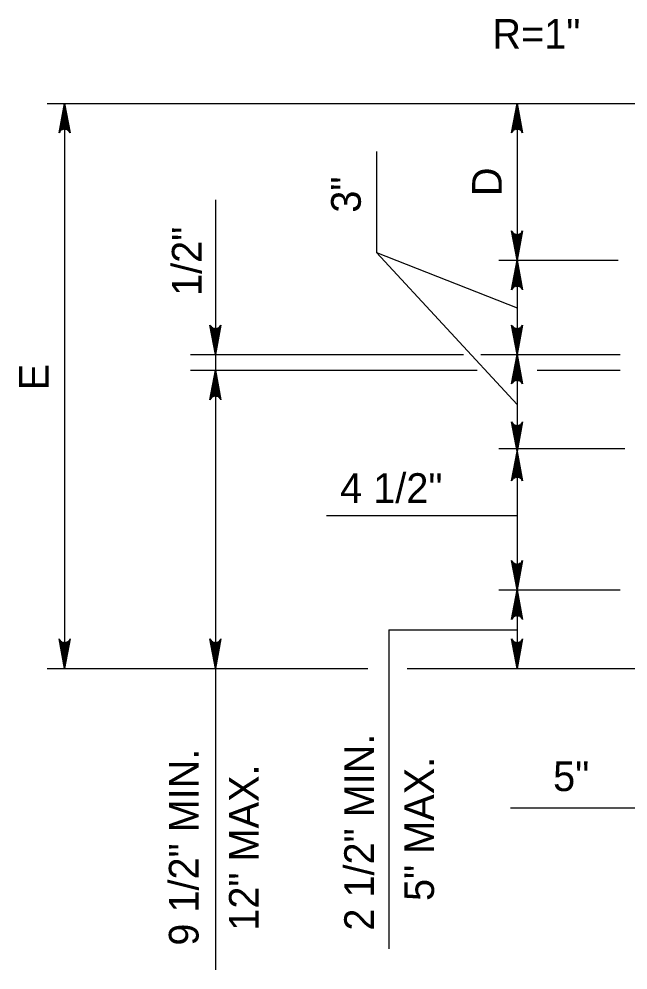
# Model space of a CAD drawing. Extents: x 2087776 to 2104538, y 970919 to 982612.
# Drawn here: x 2097160.4 to 2097362.2, y 973532.3 to 973847.8 of the extents above; entities that cross this region are included whole.
import ezdxf

# ---------------------------------------------------------------- set-up
doc = ezdxf.new("R2010")
doc.units = 0
doc.layers.add('1', color=7, linetype='Continuous')

msp = doc.modelspace()

# ---------------------------------------------------------------- linework, layer by layer
at = {"layer": '1'}
for p, q in [((2097169.73, 973819.84), (2097374.45, 973819.84)), ((2097175.47, 973819.84), (2097175.47, 973632.34)), ((2097325.47, 973819.84), (2097325.47, 973632.34)), ((2097278.86, 973803.84), (2097278.86, 973770.38)), ((2097225.47, 973787.86), (2097225.47, 973532.28)), ((2097278.86, 973770.38), (2097325.47, 973751.98)), ((2097278.86, 973770.38), (2097325.47, 973719.95)), ((2097319.47, 973767.76), (2097358.95, 973767.76)), ((2097217.23, 973736.51), (2097307.67, 973736.51)), ((2097313.4, 973736.51), (2097359.68, 973736.51)), ((2097217.23, 973731.29), (2097312.22, 973731.29)), ((2097332.13, 973731.29), (2097359.68, 973731.29)), ((2097319.47, 973705.26), (2097361.15, 973705.26)), ((2097262.31, 973683.06), (2097325.47, 973683.06)), ((2097319.47, 973658.38), (2097359.68, 973658.38)), ((2097282.95, 973645.19), (2097325.47, 973645.19)), ((2097282.95, 973645.19), (2097282.95, 973539.25)), ((2097169.73, 973632.34), (2097275.98, 973632.34)), ((2097289.04, 973632.34), (2097371.61, 973632.34)), ((2097323.34, 973586.12), (2097536.9, 973586.12))]:
    msp.add_line(p, q, dxfattribs=at)
for points in [[(2097175.47, 973819.84), (2097177.31, 973810.06), (2097177.05, 973810.44), (2097176.79, 973810.81), (2097176.46, 973811.01), (2097176.13, 973811.2), (2097175.8, 973811.26), (2097175.47, 973811.31), (2097175.15, 973811.26), (2097174.82, 973811.2), (2097174.49, 973811.01), (2097174.16, 973810.81), (2097173.9, 973810.44), (2097173.64, 973810.06), (2097175.47, 973819.84), (2097173.9, 973810.44), (2097174.16, 973810.81), (2097175.47, 973819.84), (2097174.49, 973811.01), (2097174.82, 973811.2), (2097175.47, 973819.84), (2097175.15, 973811.26), (2097175.47, 973811.31), (2097175.47, 973819.84), (2097175.8, 973811.26), (2097176.13, 973811.2), (2097175.47, 973819.84), (2097176.46, 973811.01), (2097176.79, 973810.81), (2097175.47, 973819.84), (2097177.05, 973810.44)], [(2097325.47, 973819.84), (2097327.31, 973810.06), (2097327.05, 973810.44), (2097326.79, 973810.81), (2097326.46, 973811.01), (2097326.13, 973811.2), (2097325.8, 973811.26), (2097325.47, 973811.31), (2097325.15, 973811.26), (2097324.82, 973811.2), (2097324.49, 973811.01), (2097324.16, 973810.81), (2097323.9, 973810.44), (2097323.64, 973810.06), (2097325.47, 973819.84), (2097323.9, 973810.44), (2097324.16, 973810.81), (2097325.47, 973819.84), (2097324.49, 973811.01), (2097324.82, 973811.2), (2097325.47, 973819.84), (2097325.15, 973811.26), (2097325.47, 973811.31), (2097325.47, 973819.84), (2097325.8, 973811.26), (2097326.13, 973811.2), (2097325.47, 973819.84), (2097326.46, 973811.01), (2097326.79, 973810.81), (2097325.47, 973819.84), (2097327.05, 973810.44)], [(2097325.47, 973767.76), (2097323.64, 973777.54), (2097323.9, 973777.17), (2097324.16, 973776.79), (2097324.49, 973776.59), (2097324.82, 973776.4), (2097325.15, 973776.34), (2097325.47, 973776.29), (2097325.8, 973776.34), (2097326.13, 973776.4), (2097326.46, 973776.59), (2097326.79, 973776.79), (2097327.05, 973777.17), (2097327.31, 973777.54), (2097325.47, 973767.76), (2097327.05, 973777.17), (2097326.79, 973776.79), (2097325.47, 973767.76), (2097326.46, 973776.59), (2097326.13, 973776.4), (2097325.47, 973767.76), (2097325.8, 973776.34), (2097325.47, 973776.29), (2097325.47, 973767.76), (2097325.15, 973776.34), (2097324.82, 973776.4), (2097325.47, 973767.76), (2097324.49, 973776.59), (2097324.16, 973776.79), (2097325.47, 973767.76), (2097323.9, 973777.17)], [(2097325.47, 973767.76), (2097327.31, 973757.97), (2097327.05, 973758.35), (2097326.79, 973758.73), (2097326.46, 973758.92), (2097326.13, 973759.11), (2097325.8, 973759.17), (2097325.47, 973759.23), (2097325.15, 973759.17), (2097324.82, 973759.11), (2097324.49, 973758.92), (2097324.16, 973758.73), (2097323.9, 973758.35), (2097323.64, 973757.97), (2097325.47, 973767.76), (2097323.9, 973758.35), (2097324.16, 973758.73), (2097325.47, 973767.76), (2097324.49, 973758.92), (2097324.82, 973759.11), (2097325.47, 973767.76), (2097325.15, 973759.17), (2097325.47, 973759.23), (2097325.47, 973767.76), (2097325.8, 973759.17), (2097326.13, 973759.11), (2097325.47, 973767.76), (2097326.46, 973758.92), (2097326.79, 973758.73), (2097325.47, 973767.76), (2097327.05, 973758.35)], [(2097225.47, 973736.51), (2097223.64, 973746.29), (2097223.9, 973745.92), (2097224.16, 973745.54), (2097224.49, 973745.34), (2097224.82, 973745.15), (2097225.15, 973745.09), (2097225.47, 973745.04), (2097225.8, 973745.09), (2097226.13, 973745.15), (2097226.46, 973745.34), (2097226.79, 973745.54), (2097227.05, 973745.92), (2097227.31, 973746.29), (2097225.47, 973736.51), (2097227.05, 973745.92), (2097226.79, 973745.54), (2097225.47, 973736.51), (2097226.46, 973745.34), (2097226.13, 973745.15), (2097225.47, 973736.51), (2097225.8, 973745.09), (2097225.47, 973745.04), (2097225.47, 973736.51), (2097225.15, 973745.09), (2097224.82, 973745.15), (2097225.47, 973736.51), (2097224.49, 973745.34), (2097224.16, 973745.54), (2097225.47, 973736.51), (2097223.9, 973745.92)], [(2097325.47, 973736.51), (2097323.64, 973746.29), (2097323.9, 973745.92), (2097324.16, 973745.54), (2097324.49, 973745.34), (2097324.82, 973745.15), (2097325.15, 973745.09), (2097325.47, 973745.04), (2097325.8, 973745.09), (2097326.13, 973745.15), (2097326.46, 973745.34), (2097326.79, 973745.54), (2097327.05, 973745.92), (2097327.31, 973746.29), (2097325.47, 973736.51), (2097327.05, 973745.92), (2097326.79, 973745.54), (2097325.47, 973736.51), (2097326.46, 973745.34), (2097326.13, 973745.15), (2097325.47, 973736.51), (2097325.8, 973745.09), (2097325.47, 973745.04), (2097325.47, 973736.51), (2097325.15, 973745.09), (2097324.82, 973745.15), (2097325.47, 973736.51), (2097324.49, 973745.34), (2097324.16, 973745.54), (2097325.47, 973736.51), (2097323.9, 973745.92)], [(2097325.47, 973736.51), (2097327.31, 973726.72), (2097327.05, 973727.1), (2097326.79, 973727.48), (2097326.46, 973727.67), (2097326.13, 973727.86), (2097325.8, 973727.92), (2097325.47, 973727.98), (2097325.15, 973727.92), (2097324.82, 973727.86), (2097324.49, 973727.67), (2097324.16, 973727.48), (2097323.9, 973727.1), (2097323.64, 973726.72), (2097325.47, 973736.51), (2097323.9, 973727.1), (2097324.16, 973727.48), (2097325.47, 973736.51), (2097324.49, 973727.67), (2097324.82, 973727.86), (2097325.47, 973736.51), (2097325.15, 973727.92), (2097325.47, 973727.98), (2097325.47, 973736.51), (2097325.8, 973727.92), (2097326.13, 973727.86), (2097325.47, 973736.51), (2097326.46, 973727.67), (2097326.79, 973727.48), (2097325.47, 973736.51), (2097327.05, 973727.1)], [(2097225.47, 973731.29), (2097227.31, 973721.51), (2097227.05, 973721.89), (2097226.79, 973722.26), (2097226.46, 973722.46), (2097226.13, 973722.65), (2097225.8, 973722.71), (2097225.47, 973722.76), (2097225.15, 973722.71), (2097224.82, 973722.65), (2097224.49, 973722.46), (2097224.16, 973722.26), (2097223.9, 973721.89), (2097223.64, 973721.51), (2097225.47, 973731.29), (2097223.9, 973721.89), (2097224.16, 973722.26), (2097225.47, 973731.29), (2097224.49, 973722.46), (2097224.82, 973722.65), (2097225.47, 973731.29), (2097225.15, 973722.71), (2097225.47, 973722.76), (2097225.47, 973731.29), (2097225.8, 973722.71), (2097226.13, 973722.65), (2097225.47, 973731.29), (2097226.46, 973722.46), (2097226.79, 973722.26), (2097225.47, 973731.29), (2097227.05, 973721.89)], [(2097325.47, 973704.34), (2097323.64, 973714.13), (2097323.9, 973713.75), (2097324.16, 973713.37), (2097324.49, 973713.18), (2097324.82, 973712.98), (2097325.15, 973712.93), (2097325.47, 973712.87), (2097325.8, 973712.93), (2097326.13, 973712.98), (2097326.46, 973713.18), (2097326.79, 973713.37), (2097327.05, 973713.75), (2097327.31, 973714.13), (2097325.47, 973704.34), (2097327.05, 973713.75), (2097326.79, 973713.37), (2097325.47, 973704.34), (2097326.46, 973713.18), (2097326.13, 973712.98), (2097325.47, 973704.34), (2097325.8, 973712.93), (2097325.47, 973712.87), (2097325.47, 973704.34), (2097325.15, 973712.93), (2097324.82, 973712.98), (2097325.47, 973704.34), (2097324.49, 973713.18), (2097324.16, 973713.37), (2097325.47, 973704.34), (2097323.9, 973713.75)], [(2097325.47, 973704.34), (2097327.31, 973694.55), (2097327.05, 973694.93), (2097326.79, 973695.31), (2097326.46, 973695.5), (2097326.13, 973695.7), (2097325.8, 973695.75), (2097325.47, 973695.81), (2097325.15, 973695.75), (2097324.82, 973695.7), (2097324.49, 973695.5), (2097324.16, 973695.31), (2097323.9, 973694.93), (2097323.64, 973694.55), (2097325.47, 973704.34), (2097323.9, 973694.93), (2097324.16, 973695.31), (2097325.47, 973704.34), (2097324.49, 973695.5), (2097324.82, 973695.7), (2097325.47, 973704.34), (2097325.15, 973695.75), (2097325.47, 973695.81), (2097325.47, 973704.34), (2097325.8, 973695.75), (2097326.13, 973695.7), (2097325.47, 973704.34), (2097326.46, 973695.5), (2097326.79, 973695.31), (2097325.47, 973704.34), (2097327.05, 973694.93)], [(2097325.47, 973658.38), (2097323.64, 973668.17), (2097323.9, 973667.79), (2097324.16, 973667.41), (2097324.49, 973667.22), (2097324.82, 973667.02), (2097325.15, 973666.97), (2097325.47, 973666.91), (2097325.8, 973666.97), (2097326.13, 973667.02), (2097326.46, 973667.22), (2097326.79, 973667.41), (2097327.05, 973667.79), (2097327.31, 973668.17), (2097325.47, 973658.38), (2097327.05, 973667.79), (2097326.79, 973667.41), (2097325.47, 973658.38), (2097326.46, 973667.22), (2097326.13, 973667.02), (2097325.47, 973658.38), (2097325.8, 973666.97), (2097325.47, 973666.91), (2097325.47, 973658.38), (2097325.15, 973666.97), (2097324.82, 973667.02), (2097325.47, 973658.38), (2097324.49, 973667.22), (2097324.16, 973667.41), (2097325.47, 973658.38), (2097323.9, 973667.79)], [(2097325.47, 973658.38), (2097327.31, 973648.6), (2097327.05, 973648.97), (2097326.79, 973649.35), (2097326.46, 973649.54), (2097326.13, 973649.74), (2097325.8, 973649.8), (2097325.47, 973649.85), (2097325.15, 973649.8), (2097324.82, 973649.74), (2097324.49, 973649.54), (2097324.16, 973649.35), (2097323.9, 973648.97), (2097323.64, 973648.6), (2097325.47, 973658.38), (2097323.9, 973648.97), (2097324.16, 973649.35), (2097325.47, 973658.38), (2097324.49, 973649.54), (2097324.82, 973649.74), (2097325.47, 973658.38), (2097325.15, 973649.8), (2097325.47, 973649.85), (2097325.47, 973658.38), (2097325.8, 973649.8), (2097326.13, 973649.74), (2097325.47, 973658.38), (2097326.46, 973649.54), (2097326.79, 973649.35), (2097325.47, 973658.38), (2097327.05, 973648.97)], [(2097175.47, 973632.34), (2097173.64, 973642.13), (2097173.9, 973641.75), (2097174.16, 973641.38), (2097174.49, 973641.18), (2097174.82, 973640.99), (2097175.15, 973640.93), (2097175.47, 973640.87), (2097175.8, 973640.93), (2097176.13, 973640.99), (2097176.46, 973641.18), (2097176.79, 973641.38), (2097177.05, 973641.75), (2097177.31, 973642.13), (2097175.47, 973632.34), (2097177.05, 973641.75), (2097176.79, 973641.38), (2097175.47, 973632.34), (2097176.46, 973641.18), (2097176.13, 973640.99), (2097175.47, 973632.34), (2097175.8, 973640.93), (2097175.47, 973640.87), (2097175.47, 973632.34), (2097175.15, 973640.93), (2097174.82, 973640.99), (2097175.47, 973632.34), (2097174.49, 973641.18), (2097174.16, 973641.38), (2097175.47, 973632.34), (2097173.9, 973641.75)], [(2097225.47, 973632.34), (2097223.64, 973642.13), (2097223.9, 973641.75), (2097224.16, 973641.38), (2097224.49, 973641.18), (2097224.82, 973640.99), (2097225.15, 973640.93), (2097225.47, 973640.87), (2097225.8, 973640.93), (2097226.13, 973640.99), (2097226.46, 973641.18), (2097226.79, 973641.38), (2097227.05, 973641.75), (2097227.31, 973642.13), (2097225.47, 973632.34), (2097227.05, 973641.75), (2097226.79, 973641.38), (2097225.47, 973632.34), (2097226.46, 973641.18), (2097226.13, 973640.99), (2097225.47, 973632.34), (2097225.8, 973640.93), (2097225.47, 973640.87), (2097225.47, 973632.34), (2097225.15, 973640.93), (2097224.82, 973640.99), (2097225.47, 973632.34), (2097224.49, 973641.18), (2097224.16, 973641.38), (2097225.47, 973632.34), (2097223.9, 973641.75)], [(2097325.47, 973632.34), (2097323.64, 973642.13), (2097323.9, 973641.75), (2097324.16, 973641.38), (2097324.49, 973641.18), (2097324.82, 973640.99), (2097325.15, 973640.93), (2097325.47, 973640.87), (2097325.8, 973640.93), (2097326.13, 973640.99), (2097326.46, 973641.18), (2097326.79, 973641.38), (2097327.05, 973641.75), (2097327.31, 973642.13), (2097325.47, 973632.34), (2097327.05, 973641.75), (2097326.79, 973641.38), (2097325.47, 973632.34), (2097326.46, 973641.18), (2097326.13, 973640.99), (2097325.47, 973632.34), (2097325.8, 973640.93), (2097325.47, 973640.87), (2097325.47, 973632.34), (2097325.15, 973640.93), (2097324.82, 973640.99), (2097325.47, 973632.34), (2097324.49, 973641.18), (2097324.16, 973641.38), (2097325.47, 973632.34), (2097323.9, 973641.75)]]:
    msp.add_lwpolyline(points, dxfattribs=at)

# ---------------------------------------------------------------- texts
for s, p in [('R=1"', (2097317.27, 973837.98)), ('4 1/2"', (2097266.8, 973687.27)), ('5"', (2097337.41, 973591.64))]:
    msp.add_text(s, height=9.843, dxfattribs=at).set_placement(p)
for s, height, p in [('D', 9.84, (2097320.39, 973789.06)), ('3"', 9.843, (2097273.66, 973783.56)), ('1/2"', 9.843, (2097220.88, 973755.93)), ('E', 9.84, (2097170.21, 973724.64)), ('2 1/2" MIN.', 9.8425, (2097278.01, 973545.33)), ('9 1/2" MIN.', 9.8425, (2097219.88, 973540.35)), ('5" MAX.', 9.843, (2097297.93, 973555.17)), ('12" MAX.', 9.843, (2097239.8, 973545.31))]:
    msp.add_text(s, height=height, rotation=90, dxfattribs=at).set_placement(p)

doc.saveas('drawing.dxf')
